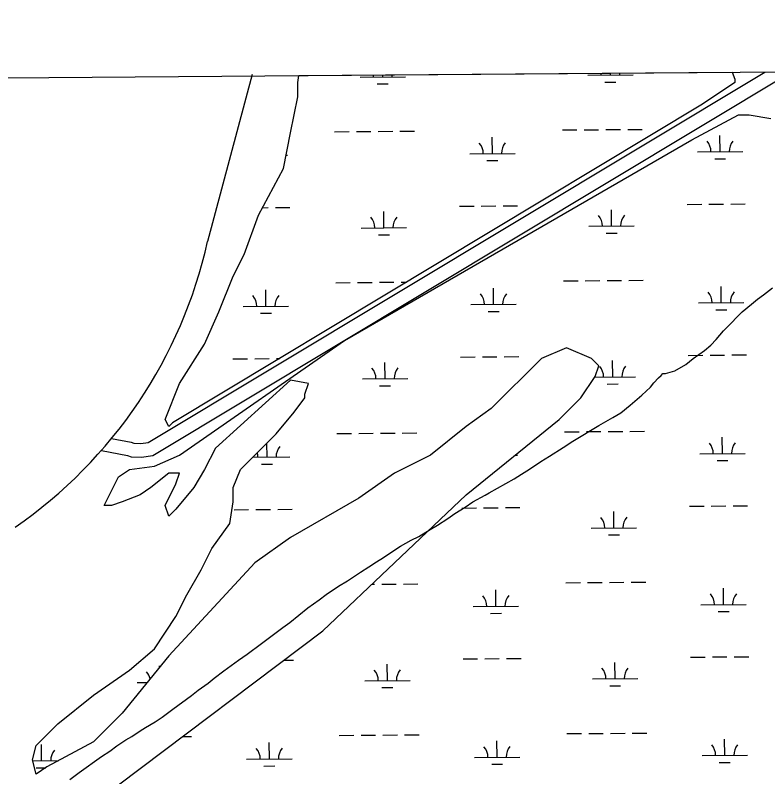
# Model space of a CAD drawing. Extents: x 3540316 to 3578335, y 553172 to 578787.
# Drawn here: x 3558126 to 3559785, y 575321 to 577000 of the extents above; entities that cross this region are included whole.
import ezdxf

# ---------------------------------------------------------------- set-up
doc = ezdxf.new("R2010")
doc.units = 0
for name, color, linetype in [('V-GRID-FRAM', 7, 'Continuous'), ('V-ROAD-CNTR', 7, 'Continuous'), ('V-SITE-VEGE', 7, 'Continuous'), ('V-WETL-SWMP', 7, 'Continuous')]:
    doc.layers.add(name, color=color, linetype=linetype)

msp = doc.modelspace()

# ---------------------------------------------------------------- linework, layer by layer
at = {"layer": 'V-GRID-FRAM'}
for points in [[(3544387.2, 576756), (3576013, 576999.8), (3576161.1, 558817.2), (3544519.4, 558573.3), (3544387.2, 576756)], [(3544387.2, 576756), (3576013, 576999.8)]]:
    msp.add_lwpolyline(points, dxfattribs=at)
at = {"layer": 'V-ROAD-CNTR'}
for points in [[(3558315.5, 576040.5), (3558373.2, 576029.5), (3558381.3, 576026.7), (3558404.2, 576025.8), (3558428.7, 576029.2), (3559836.7, 576875)], [(3558337.9, 576066.8), (3558380.9, 576058.5), (3558386.9, 576056.5), (3558402.7, 576055.9), (3558418.6, 576058.1), (3559778, 576874.7)], [(3558647.7, 576869.1), (3558549.8, 576501.1)]]:
    msp.add_lwpolyline(points, dxfattribs=at)
msp.add_arc((3557532.4, 576728.6), 1042.5, 304.6861, 347.3958, dxfattribs=at)
at = {"layer": 'V-SITE-VEGE'}
for p, q in [((3559775.3, 576383.4), (3559794.8, 576398.9)), ((3559748.9, 576363.3), (3559761.8, 576373.9)), ((3559761.8, 576373.9), (3559775.3, 576383.4)), ((3559728.4, 576346.1), (3559748.9, 576363.3)), ((3559704.7, 576321.7), (3559716.5, 576334.5)), ((3559716.5, 576334.5), (3559728.4, 576346.1)), ((3559686.9, 576304), (3559704.7, 576321.7)), ((3559670.8, 576285.2), (3559686.9, 576304)), ((3559659, 576272.5), (3559670.8, 576285.2)), ((3559644.9, 576260.8), (3559659, 576272.5)), ((3559620.1, 576243), (3559644.9, 576260.8)), ((3559603.9, 576230.2), (3559620.1, 576243)), ((3559580, 576216.2), (3559603.9, 576230.2)), ((3559533.5, 576189.3), (3559543.7, 576200.9)), ((3559543.7, 576200.9), (3559549.6, 576205.4)), ((3559549.6, 576205.4), (3559553.4, 576209.8)), ((3559553.4, 576209.8), (3559558.8, 576210.4)), ((3559558.8, 576210.4), (3559580, 576216.2)), ((3559525.9, 576179.9), (3559533.5, 576189.3)), ((3559507.1, 576162.7), (3559516.8, 576171.1)), ((3559516.8, 576171.1), (3559525.9, 576179.9)), ((3559481.2, 576140), (3559507.1, 576162.7)), ((3559460.7, 576123.3), (3559481.2, 576140)), ((3559442.8, 576113.2), (3559460.7, 576123.3)), ((3559411.9, 576095.3), (3559442.8, 576113.2)), ((3559354.5, 576060.6), (3559411.9, 576095.3)), ((3559333.4, 576047.2), (3559354.5, 576060.6)), ((3559303.7, 576027.7), (3559333.4, 576047.2)), ((3559259.3, 575999.2), (3559284.2, 576016)), ((3559284.2, 576016), (3559303.7, 576027.7)), ((3559242, 575988.1), (3559259.3, 575999.2)), ((3559225.2, 575978), (3559242, 575988.1)), ((3559170.5, 575947.2), (3559225.2, 575978)), ((3559134.2, 575927), (3559161.3, 575942.1)), ((3559161.3, 575942.1), (3559170.5, 575947.2)), ((3559094.7, 575901.3), (3559117.4, 575915.8)), ((3559117.4, 575915.8), (3559134.2, 575927)), ((3559079, 575890.2), (3559094.7, 575901.3)), ((3559056.8, 575875.7), (3559079, 575890.2)), ((3559015.7, 575851.1), (3559040, 575866.1)), ((3559040, 575866.1), (3559056.8, 575875.7)), ((3558998.8, 575842.6), (3559015.7, 575851.1)), ((3558975, 575829.2), (3558998.8, 575842.6)), ((3558937.7, 575804.6), (3558960.4, 575819.7)), ((3558960.4, 575819.7), (3558975, 575829.2)), ((3558922, 575795.1), (3558937.7, 575804.6)), ((3558886.8, 575772.2), (3558905.2, 575784)), ((3558905.2, 575784), (3558922, 575795.1)), ((3558858.1, 575753.3), (3558886.8, 575772.2)), ((3558838.1, 575741.5), (3558858.1, 575753.3)), ((3558811.1, 575723.1), (3558838.1, 575741.5)), ((3558795.4, 575711.4), (3558811.1, 575723.1)), ((3558770.5, 575693.6), (3558795.4, 575711.4)), ((3558731.1, 575661.3), (3558770.5, 575693.6)), ((3558668.4, 575614.6), (3558715.4, 575650.2)), ((3558715.4, 575650.2), (3558731.1, 575661.3)), ((3558637.1, 575591.8), (3558668.4, 575614.6)), ((3558617.6, 575578.4), (3558637.1, 575591.8)), ((3558585.7, 575555), (3558617.6, 575578.4)), ((3558564.1, 575538.3), (3558585.7, 575555)), ((3558550.6, 575527.2), (3558564.1, 575538.3)), ((3558513.9, 575500.4), (3558529, 575512.1)), ((3558529, 575512.1), (3558550.6, 575527.2)), ((3558472.8, 575470.4), (3558513.9, 575500.4)), ((3558449.6, 575452.6), (3558472.8, 575470.4)), ((3558433.9, 575442), (3558449.6, 575452.6)), ((3558400.9, 575422.4), (3558412.8, 575429.7)), ((3558412.8, 575429.7), (3558433.9, 575442)), ((3558382.5, 575409.6), (3558400.9, 575422.4)), ((3558349.4, 575389.4), (3558369.5, 575402.8)), ((3558369.5, 575402.8), (3558382.5, 575409.6)), ((3558315.9, 575365.5), (3558334.3, 575377.8)), ((3558334.3, 575377.8), (3558349.4, 575389.4)), ((3558266.7, 575330.4), (3558315.9, 575365.5)), ((3558246.2, 575315.4), (3558266.7, 575330.4))]:
    msp.add_line(p, q, dxfattribs=at)
at = {"layer": 'V-WETL-SWMP'}
for p, q in [((3558751.1, 576866.8), (3559705.8, 576874.1)), ((3559437.6, 576867.8), (3559437.6, 576872.1)), ((3559705.8, 576874.1), (3559712, 576859.1)), ((3558748.5, 576851.2), (3558751.1, 576866.8)), ((3558885.7, 576863.5), (3558985.7, 576864.3)), ((3558935.7, 576863.9), (3558935.7, 576868.2)), ((3559387.6, 576867.4), (3559487.6, 576868.1)), ((3559712, 576859.1), (3559712, 576851.2)), ((3558748.5, 576819.7), (3558748.5, 576851.2)), ((3558923.8, 576848.4), (3558947.8, 576848.6)), ((3559425.7, 576852.2), (3559449.7, 576852.4)), ((3559712, 576851.2), (3559640.9, 576803.9)), ((3558732.7, 576740.7), (3558748.5, 576819.7)), ((3559640.9, 576803.9), (3558472.1, 576101)), ((3559617.2, 576724.9), (3559719.9, 576780.2)), ((3559719.9, 576780.2), (3559743.6, 576780.2)), ((3559743.6, 576780.2), (3559791, 576772.3)), ((3558716.9, 576661.7), (3558732.7, 576740.7)), ((3558829.8, 576743), (3558861.8, 576743.2)), ((3558877.8, 576743.4), (3558909.8, 576743.6)), ((3558925.8, 576743.7), (3558957.8, 576744)), ((3558973.8, 576744.1), (3559005.8, 576744.4)), ((3559331.7, 576746.9), (3559363.7, 576747.1)), ((3559379.7, 576747.2), (3559411.7, 576747.5)), ((3559427.7, 576747.6), (3559459.7, 576747.9)), ((3559475.7, 576748), (3559507.7, 576748.2)), ((3558851.2, 576282.6), (3559617.2, 576724.9)), ((3559177.5, 576694.9), (3559177.2, 576730.9)), ((3559679.4, 576698.8), (3559679.1, 576734.8)), ((3558722.9, 576691.4), (3558725.6, 576691.5)), ((3559127.5, 576694.5), (3559227.5, 576695.3)), ((3559629.4, 576698.4), (3559729.4, 576699.2)), ((3559165.6, 576679.4), (3559189.6, 576679.6)), ((3559667.5, 576683.3), (3559691.5, 576683.5)), ((3558661.6, 576559), (3558716.9, 576661.7)), ((3558670.5, 576575.6), (3558683.1, 576575.7)), ((3558699.1, 576575.8), (3558731.1, 576576.1)), ((3559105, 576578.9), (3559137, 576579.2)), ((3559153, 576579.3), (3559185, 576579.6)), ((3559201, 576579.7), (3559233, 576579.9)), ((3559440.2, 576535.1), (3559439.9, 576571.1)), ((3559606.9, 576582.8), (3559638.9, 576583.1)), ((3559654.8, 576583.2), (3559686.8, 576583.4)), ((3559702.8, 576583.6), (3559734.8, 576583.8)), ((3558630, 576472.2), (3558661.6, 576559)), ((3558938.3, 576531.2), (3558938, 576567.2)), ((3558888.3, 576530.8), (3558988.3, 576531.6)), ((3559390.2, 576534.7), (3559490.1, 576535.5)), ((3559428.3, 576519.6), (3559452.3, 576519.8)), ((3558926.4, 576515.7), (3558950.4, 576515.9)), ((3558606.3, 576424.8), (3558630, 576472.2)), ((3558574.8, 576345.8), (3558606.3, 576424.8)), ((3558832.3, 576410.3), (3558864.3, 576410.6)), ((3558880.3, 576410.7), (3558912.3, 576411)), ((3558928.3, 576411.1), (3558960.3, 576411.3)), ((3558976.3, 576411.4), (3558988.5, 576411.5)), ((3559334.2, 576414.2), (3559366.2, 576414.4)), ((3559382.2, 576414.6), (3559414.2, 576414.8)), ((3559430.2, 576414.9), (3559462.2, 576415.2)), ((3559478.2, 576415.3), (3559510.2, 576415.6)), ((3559681.9, 576366.1), (3559681.7, 576402.1)), ((3558678.1, 576358.4), (3558677.9, 576394.4)), ((3559180, 576362.3), (3559179.8, 576398.3)), ((3558628.1, 576358), (3558728.1, 576358.8)), ((3559130, 576361.9), (3559230, 576362.7)), ((3559631.9, 576365.8), (3559731.9, 576366.5)), ((3558543.2, 576274.7), (3558574.8, 576345.8)), ((3558666.3, 576342.9), (3558690.3, 576343.1)), ((3559168.2, 576346.7), (3559192.2, 576346.9)), ((3559670.1, 576350.6), (3559694.1, 576350.8)), ((3558487.9, 576029.9), (3558851.2, 576282.6)), ((3558487.9, 576187.9), (3558543.2, 576274.7)), ((3559340.8, 576266.8), (3559285.5, 576243.1)), ((3559396.1, 576243.1), (3559340.8, 576266.8)), ((3559657.4, 576250.5), (3559689.4, 576250.8)), ((3559705.4, 576250.9), (3559737.4, 576251.1)), ((3558605.6, 576242.4), (3558637.6, 576242.7)), ((3558653.6, 576242.8), (3558685.6, 576243)), ((3558701.6, 576243.1), (3558708.6, 576243.2)), ((3558940.8, 576198.6), (3558940.5, 576234.6)), ((3559107.5, 576246.3), (3559139.5, 576246.5)), ((3559155.5, 576246.6), (3559187.5, 576246.9)), ((3559285.5, 576243.1), (3559175, 576132.6)), ((3559203.5, 576247), (3559235.5, 576247.3)), ((3559411.9, 576227.3), (3559396.1, 576243.1)), ((3559442.7, 576202.4), (3559442.4, 576238.4)), ((3559609.4, 576250.1), (3559641.4, 576250.4)), ((3559404, 576203.6), (3559411.9, 576227.3)), ((3559372.4, 576156.3), (3559404, 576203.6)), ((3559403, 576202.1), (3559492.7, 576202.8)), ((3558456.3, 576108.9), (3558487.9, 576187.9)), ((3558732.7, 576195.7), (3558566.9, 576045.7)), ((3558772.2, 576187.9), (3558732.7, 576195.7)), ((3558764.3, 576164.2), (3558772.2, 576187.9)), ((3558890.8, 576198.2), (3558990.8, 576198.9)), ((3559430.8, 576186.9), (3559454.8, 576187.1)), ((3558928.9, 576183), (3558952.9, 576183.2)), ((3558740.6, 576124.7), (3558764.3, 576156.3)), ((3558764.3, 576156.3), (3558764.3, 576164.2)), ((3559325, 576108.9), (3559372.4, 576156.3)), ((3558701.1, 576077.3), (3558740.6, 576124.7)), ((3559175, 576132.6), (3559119.7, 576093.1)), ((3558464.2, 576093.1), (3558456.3, 576108.9)), ((3558472.1, 576101), (3558464.2, 576093.1)), ((3559119.7, 575943), (3559325, 576108.9)), ((3559119.7, 576093.1), (3559040.7, 576029.9)), ((3559480.8, 576082.6), (3559512.8, 576082.9)), ((3558645.8, 576022), (3558701.1, 576077.3)), ((3558834.9, 576077.7), (3558866.9, 576077.9)), ((3558882.9, 576078), (3558914.9, 576078.3)), ((3558930.9, 576078.4), (3558962.9, 576078.7)), ((3558978.9, 576078.8), (3559010.9, 576079)), ((3559336.8, 576081.5), (3559368.8, 576081.8)), ((3559384.8, 576081.9), (3559416.8, 576082.2)), ((3559432.8, 576082.3), (3559464.8, 576082.5)), ((3559684.5, 576033.5), (3559684.2, 576069.5)), ((3558680.7, 576025.7), (3558680.5, 576056.6)), ((3558566.9, 576045.7), (3558543.2, 575998.3)), ((3559634.5, 576033.1), (3559734.5, 576033.9)), ((3558432.6, 576006.2), (3558487.9, 576029.9)), ((3558622.1, 575998.3), (3558645.8, 576022)), ((3558649.3, 576025.5), (3558730.7, 576026.1)), ((3559040.7, 576029.9), (3558961.7, 575990.4)), ((3559227.3, 576029.9), (3559232.6, 576030)), ((3559672.6, 576018), (3559696.6, 576018.1)), ((3558377.3, 575998.3), (3558432.6, 576006.2)), ((3558668.8, 576010.2), (3558692.8, 576010.4)), ((3558322, 575919.3), (3558353.6, 575982.5)), ((3558353.6, 575982.5), (3558377.3, 575998.3)), ((3558464.2, 575990.4), (3558424.7, 575958.8)), ((3558487.9, 575990.4), (3558464.2, 575990.4)), ((3558480, 575966.7), (3558487.9, 575990.4)), ((3558543.2, 575998.3), (3558519.5, 575958.8)), ((3558606.3, 575958.8), (3558622.1, 575998.3)), ((3558961.7, 575990.4), (3558882.8, 575935.1)), ((3558456.3, 575919.3), (3558480, 575966.7)), ((3558424.7, 575958.8), (3558401, 575943)), ((3558519.5, 575958.8), (3558480, 575911.4)), ((3558606.3, 575927.2), (3558606.3, 575958.8)), ((3558401, 575943), (3558361.5, 575927.2)), ((3558882.8, 575935.1), (3558732.7, 575848.3)), ((3558803.8, 575642.9), (3559119.7, 575943)), ((3558337.8, 575919.3), (3558322, 575919.3)), ((3558361.5, 575927.2), (3558337.8, 575919.3)), ((3558464.2, 575895.6), (3558456.3, 575919.3)), ((3558598.4, 575879.8), (3558606.3, 575927.2)), ((3559612, 575917.5), (3559644, 575917.7)), ((3559660, 575917.8), (3559692, 575918.1)), ((3559708, 575918.2), (3559740, 575918.5)), ((3558480, 575911.4), (3558464.2, 575895.6)), ((3558608.2, 575909.7), (3558640.2, 575910)), ((3558656.2, 575910.1), (3558688.2, 575910.4)), ((3558704.2, 575910.5), (3558736.2, 575910.7)), ((3559110.1, 575913.6), (3559142.1, 575913.9)), ((3559158.1, 575914), (3559190.1, 575914.2)), ((3559206.1, 575914.4), (3559238.1, 575914.6)), ((3559445.3, 575869.8), (3559445, 575905.8)), ((3558559, 575824.6), (3558598.4, 575879.8)), ((3559395.3, 575869.4), (3559495.3, 575870.1)), ((3558732.7, 575848.3), (3558653.7, 575793)), ((3559433.4, 575854.2), (3559457.4, 575854.4)), ((3558535.3, 575777.2), (3558559, 575824.6)), ((3558653.7, 575793), (3558464.2, 575587.6)), ((3558503.7, 575721.9), (3558535.3, 575777.2)), ((3559339.4, 575748.9), (3559371.4, 575749.1)), ((3559387.4, 575749.2), (3559419.4, 575749.5)), ((3559435.4, 575749.6), (3559467.4, 575749.9)), ((3559483.4, 575750), (3559515.4, 575750.2)), ((3558911.8, 575745.6), (3558917.5, 575745.6)), ((3558933.5, 575745.7), (3558965.5, 575746)), ((3558981.5, 575746.1), (3559013.5, 575746.4)), ((3559185.2, 575696.9), (3559184.9, 575732.9)), ((3559687.1, 575700.8), (3559686.8, 575736.8)), ((3558480, 575674.5), (3558503.7, 575721.9)), ((3559135.2, 575696.6), (3559235.2, 575697.3)), ((3559637.1, 575700.4), (3559737.1, 575701.2)), ((3559173.3, 575681.4), (3559197.3, 575681.6)), ((3559675.2, 575685.3), (3559699.2, 575685.5)), ((3558432.6, 575603.4), (3558480, 575674.5)), ((3558353.6, 575303.3), (3558803.8, 575642.9)), ((3558377.3, 575556), (3558432.6, 575603.4)), ((3558464.2, 575587.6), (3558361.5, 575461.3)), ((3559112.7, 575580.9), (3559144.7, 575581.2)), ((3559160.7, 575581.3), (3559192.6, 575581.6)), ((3559208.6, 575581.7), (3559240.6, 575581.9)), ((3559614.5, 575584.8), (3559646.5, 575585.1)), ((3559662.5, 575585.2), (3559694.5, 575585.4)), ((3559710.5, 575585.6), (3559742.5, 575585.8)), ((3558443.8, 575562.5), (3558443.8, 575565.4)), ((3558717.6, 575577.9), (3558738.8, 575578.1)), ((3558946, 575533.2), (3558945.7, 575569.2)), ((3559447.8, 575537.1), (3559447.6, 575573.1)), ((3558298.3, 575500.8), (3558377.3, 575556)), ((3558394.1, 575529), (3558416.7, 575529.1)), ((3558896, 575532.8), (3558995.9, 575533.6)), ((3559397.8, 575536.7), (3559497.8, 575537.5)), ((3558934.1, 575517.7), (3558958.1, 575517.9)), ((3559436, 575521.6), (3559460, 575521.8)), ((3558219.4, 575437.6), (3558298.3, 575500.8)), ((3558361.5, 575461.3), (3558298.3, 575398.1)), ((3558172, 575390.2), (3558219.4, 575437.6)), ((3558840, 575412.3), (3558872, 575412.6)), ((3558888, 575412.7), (3558920, 575413)), ((3558936, 575413.1), (3558968, 575413.3)), ((3558984, 575413.4), (3559016, 575413.7)), ((3559341.9, 575416.2), (3559373.9, 575416.5)), ((3559389.9, 575416.6), (3559421.9, 575416.8)), ((3559437.9, 575416.9), (3559469.9, 575417.2)), ((3559485.9, 575417.3), (3559517.9, 575417.6)), ((3558298.3, 575398.1), (3558195.7, 575342.8)), ((3558494.6, 575409.7), (3558514.1, 575409.8)), ((3558685.8, 575360.4), (3558685.6, 575396.4)), ((3559187.7, 575364.3), (3559187.5, 575400.3)), ((3559689.6, 575368.1), (3559689.3, 575404.1)), ((3558164.1, 575358.6), (3558172, 575390.2)), ((3558183.9, 575356.5), (3558183.7, 575392.5)), ((3558635.8, 575360), (3558735.8, 575360.8)), ((3559137.7, 575363.9), (3559237.7, 575364.7)), ((3559639.6, 575367.8), (3559739.6, 575368.5)), ((3558172, 575327), (3558164.1, 575358.6)), ((3558164.6, 575356.4), (3558221.7, 575356.8)), ((3558674, 575344.9), (3558698, 575345.1)), ((3559175.9, 575348.8), (3559199.9, 575348.9)), ((3559677.7, 575352.6), (3559701.7, 575352.8)), ((3558195.7, 575342.8), (3558172, 575327)), ((3558172.1, 575341), (3558193.2, 575341.2))]:
    msp.add_line(p, q, dxfattribs=at)
for centre, start, end in [((3559382.3, 576867.8), 359.6699, 6.6838), ((3559492.8, 576868.7), 174.1996, 181.2135), ((3558880.4, 576863.9), 359.6699, 6.6838), ((3558990.9, 576864.8), 174.1996, 181.2135), ((3559624.1, 576698.9), 359.6699, 41.2135), ((3559734.6, 576699.7), 139.6699, 181.2135), ((3559122.2, 576695), 359.6699, 41.2135), ((3559232.7, 576695.8), 139.6699, 181.2135), ((3558883, 576531.3), 359.6699, 41.2135), ((3558993.5, 576532.1), 139.6699, 181.2135), ((3559384.9, 576535.1), 359.6699, 41.2135), ((3559495.4, 576536), 139.6699, 181.2135), ((3559124.8, 576362.3), 359.6699, 41.2135), ((3559235.3, 576363.2), 139.6699, 181.2135), ((3559626.7, 576366.2), 359.6699, 41.2135), ((3559737.2, 576367), 139.6699, 181.2135), ((3558622.9, 576358.5), 359.6699, 41.2135), ((3558733.4, 576359.3), 139.6699, 181.2135), ((3558885.6, 576198.6), 359.6699, 41.2135), ((3558996.1, 576199.5), 139.6699, 181.2135), ((3559387.5, 576202.5), 359.6699, 41.2135), ((3559498, 576203.3), 139.6699, 181.2135), ((3558735.9, 576026.6), 139.6699, 181.2135), ((3559629.3, 576033.5), 359.6699, 41.2135), ((3559739.7, 576034.4), 139.6699, 181.2135), ((3558625.5, 576025.8), 359.6699, 16.0227), ((3559390, 575869.8), 359.6699, 41.2135), ((3559500.5, 575870.7), 139.6699, 181.2135), ((3559129.9, 575697), 359.6699, 41.2135), ((3559240.4, 575697.8), 139.6699, 181.2135), ((3559631.8, 575700.9), 359.6699, 41.2135), ((3559742.3, 575701.7), 139.6699, 181.2135), ((3558388.8, 575529.4), 12.7377, 41.2135), ((3558890.7, 575533.3), 359.6699, 41.2135), ((3559001.2, 575534.1), 139.6699, 181.2135), ((3559392.6, 575537.1), 359.6699, 41.2135), ((3559503.1, 575538), 139.6699, 181.2135), ((3558239.2, 575357.4), 139.6699, 181.2135), ((3558630.6, 575360.5), 359.6699, 41.2135), ((3558741.1, 575361.3), 139.6699, 181.2135), ((3559132.5, 575364.3), 359.6699, 41.2135), ((3559243, 575365.2), 139.6699, 181.2135), ((3559634.4, 575368.2), 359.6699, 41.2135), ((3559744.9, 575369), 139.6699, 181.2135)]:
    msp.add_arc(centre, 35.2, start, end, dxfattribs=at)

doc.saveas('drawing.dxf')
